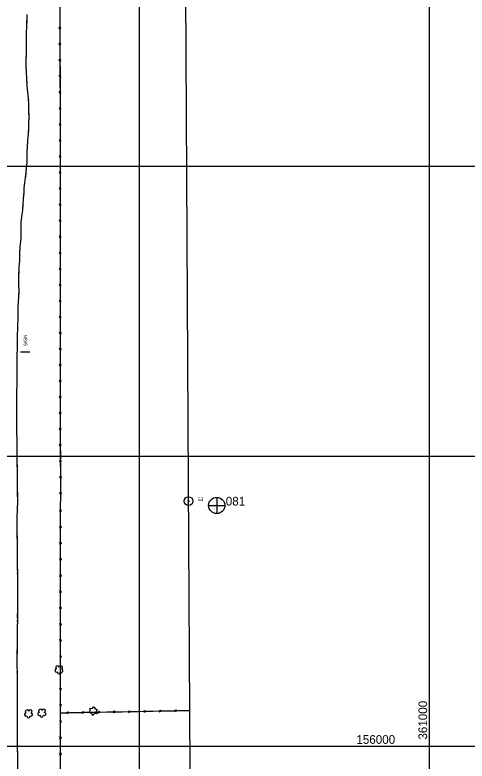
# Model space of a CAD drawing. Extents: x 353423 to 364002, y 127000 to 201942.
# Drawn here: x 360285 to 361065, y 155974 to 157261 of the extents above; entities that cross this region are included whole.
import ezdxf

# ---------------------------------------------------------------- set-up
doc = ezdxf.new("R2010")
doc.units = 0
for name, color, linetype in [('E_DTM_SlopeBottom', 7, 'Continuous'), ('E_FEN_Generic', 7, 'Continuous'), ('E_LAND_BrushLine', 7, 'Continuous'), ('E_LAND_TreeLine', 7, 'Continuous'), ('E_RDWY_AsphConc', 7, 'Continuous'), ('E_RDWY_Gravel', 7, 'Continuous'), ('E_STRUCT_WingWall', 7, 'Continuous')]:
    doc.layers.add(name, color=color, linetype=linetype)

msp = doc.modelspace()

# ---------------------------------------------------------------- linework, layer by layer
at = {"layer": 'E_DTM_SlopeBottom'}
for p, q in [((360360.6, 157240), (360363.8, 157236.4)), ((360363.8, 157239.9), (360360.7, 157237.1)), ((360360.7, 157212.4), (360363.9, 157208.7)), ((360363.9, 157212.2), (360360.7, 157209.4)), ((360360.7, 157184.7), (360363.9, 157181)), ((360363.9, 157184.5), (360360.8, 157181.8)), ((360360.8, 157157), (360364, 157153.4)), ((360364, 157156.9), (360360.9, 157154.1)), ((360360.8, 157129.4), (360364.1, 157125.7)), ((360364.1, 157129.2), (360360.9, 157126.4)), ((360360.9, 157101.7), (360364.1, 157098)), ((360364.1, 157101.5), (360361, 157098.8)), ((360360.9, 157074), (360364.2, 157070.3)), ((360364.1, 157073.9), (360361, 157071.1)), ((360361, 157046.4), (360364.2, 157042.7)), ((360364.2, 157046.2), (360361, 157043.4)), ((360361, 157018.7), (360364.2, 157015)), ((360364.2, 157018.5), (360361.1, 157015.8)), ((360361, 156991), (360364.2, 156987.3)), ((360364.2, 156990.9), (360361.1, 156988.1)), ((360361, 156963.4), (360364.2, 156959.7)), ((360364.2, 156963.2), (360361, 156960.4)), ((360360.9, 156935.7), (360364.2, 156932)), ((360364.2, 156935.5), (360361, 156932.8)), ((360360.9, 156908), (360364.1, 156904.3)), ((360364.1, 156907.9), (360361, 156905.1)), ((360360.9, 156880.4), (360364.1, 156876.7)), ((360364.1, 156880.2), (360361, 156877.4)), ((360360.9, 156852.7), (360364.1, 156849)), ((360364.1, 156852.5), (360360.9, 156849.8)), ((360360.9, 156825), (360364.1, 156821.4)), ((360364.1, 156824.9), (360361, 156822.1)), ((360361, 156797.4), (360364.2, 156793.7)), ((360364.2, 156797.2), (360361, 156794.4)), ((360361, 156769.7), (360364.2, 156766)), ((360364.2, 156769.5), (360361.1, 156766.8)), ((360361.1, 156742), (360364.3, 156738.4)), ((360364.3, 156741.9), (360361.2, 156739.1)), ((360361.1, 156714.4), (360364.4, 156710.7)), ((360364.4, 156714.2), (360361.2, 156711.4)), ((360361.2, 156686.7), (360364.4, 156683)), ((360364.4, 156686.5), (360361.3, 156683.8)), ((360361.2, 156659), (360364.4, 156655.3)), ((360364.4, 156658.9), (360361.3, 156656.1)), ((360361.2, 156631.4), (360364.4, 156627.7)), ((360364.4, 156631.2), (360361.3, 156628.4)), ((360361.2, 156603.7), (360364.4, 156600)), ((360364.4, 156603.5), (360361.3, 156600.8)), ((360361.2, 156576), (360364.4, 156572.4)), ((360364.4, 156575.9), (360361.3, 156573.1)), ((360361.2, 156548.4), (360364.4, 156544.7)), ((360364.4, 156548.2), (360361.3, 156545.4)), ((360361.4, 156520.7), (360364.6, 156517)), ((360364.6, 156520.5), (360361.4, 156517.8)), ((360361.5, 156493), (360364.8, 156489.4)), ((360364.7, 156492.9), (360361.6, 156490.1)), ((360361.7, 156465.4), (360364.9, 156461.7)), ((360364.9, 156465.2), (360361.8, 156462.4)), ((360361.9, 156437.7), (360365.1, 156434)), ((360365.1, 156437.6), (360361.9, 156434.8)), ((360362, 156404.5), (360365.3, 156407.2)), ((360365.3, 156404.3), (360362.1, 156408)), ((360361.8, 156376.5), (360365, 156379.3)), ((360365.1, 156376.3), (360361.9, 156380)), ((360365, 156348.3), (360361.8, 156352.1)), ((360361.8, 156348.5), (360365, 156351.3)), ((360365.1, 156320.4), (360361.8, 156324.1)), ((360361.8, 156320.5), (360365, 156323.3)), ((360365.1, 156292.4), (360361.8, 156296.1)), ((360361.9, 156292.5), (360365, 156295.4)), ((360365.2, 156264.4), (360361.9, 156268.1)), ((360361.9, 156264.6), (360365.1, 156267.4)), ((360365.2, 156236.4), (360362, 156240.2)), ((360362, 156236.6), (360365.1, 156239.4)), ((360365.2, 156208.5), (360362, 156212.2)), ((360362, 156208.6), (360365.2, 156211.4)), ((360365.3, 156180.5), (360362, 156184.2)), ((360362, 156180.7), (360365.2, 156183.5)), ((360365.3, 156152.5), (360362.1, 156156.2)), ((360362.1, 156152.7), (360365.2, 156155.5)), ((360365.3, 156124.5), (360362.1, 156128.3)), ((360362.1, 156124.7), (360365.3, 156127.5)), ((360365.4, 156096.6), (360362.1, 156100.3)), ((360362.1, 156096.7), (360365.3, 156099.5)), ((360365.4, 156068.6), (360362.2, 156072.3)), ((360362.2, 156068.8), (360365.3, 156071.6)), ((360534, 156058.8), (360537.5, 156062)), ((360534.1, 156061.9), (360536.8, 156059)), ((360560.6, 156059.3), (360564.1, 156062.5)), ((360560.7, 156062.4), (360563.4, 156059.4)), ((360374.3, 156056), (360377.8, 156059.1)), ((360374.4, 156059.1), (360377.2, 156056.1)), ((360400.9, 156056.4), (360404.4, 156059.6)), ((360401, 156059.5), (360403.8, 156056.6)), ((360427.5, 156056.9), (360431, 156060.1)), ((360427.6, 156060), (360430.4, 156057)), ((360454.1, 156057.4), (360457.6, 156060.6)), ((360454.3, 156060.5), (360457, 156057.5)), ((360480.8, 156057.9), (360484.2, 156061)), ((360480.9, 156061), (360483.6, 156058)), ((360507.4, 156058.4), (360510.9, 156061.5)), ((360507.5, 156061.5), (360510.2, 156058.5)), ((360365.4, 156040.6), (360362.1, 156044.3)), ((360362.1, 156040.8), (360365.3, 156043.6)), ((360365.3, 156012.6), (360362, 156016.3)), ((360362, 156012.7), (360365.2, 156015.5)), ((360365.1, 155984.5), (360361.9, 155988.3)), ((360361.9, 155984.7), (360365.1, 155987.5))]:
    msp.add_line(p, q, dxfattribs=at)
for points in [[(360646.8, 158281.3), (360609, 158200.1), (360563.6, 158104.1), (360522.8, 158017.8), (360481.9, 157931.5), (360465.2, 157845.5), (360447.6, 157756), (360423.8, 157639.4), (360407.5, 157555.3), (360395.1, 157493.2), (360372.6, 157382), (360362, 157330.2), (360362.3, 157235.4), (360362.6, 157110.9), (360362.7, 157004.7), (360362.6, 156846.3), (360362.9, 156692.1), (360362.9, 156542.9), (360363.7, 156421.1)], [(360362.2, 157262.3), (360362.3, 157251.1)], [(360362.3, 157251.1), (360362.3, 157241.2)], [(360362.3, 157234.7), (360362.4, 157223.4)], [(360362.4, 157223.4), (360362.4, 157213.5)], [(360362.4, 157207), (360362.4, 157195.7)], [(360362.4, 157195.7), (360362.4, 157185.9)], [(360362.5, 157179.3), (360362.5, 157168.1)], [(360362.5, 157168.1), (360362.5, 157158.2)], [(360362.5, 157151.7), (360362.5, 157140.4)], [(360362.5, 157140.4), (360362.6, 157130.5)], [(360362.6, 157124), (360362.6, 157112.7)], [(360362.6, 157112.7), (360362.6, 157110.9), (360362.6, 157102.9)], [(360362.6, 157096.3), (360362.6, 157085.1)], [(360362.6, 157085.1), (360362.7, 157075.2)], [(360362.7, 157068.7), (360362.7, 157057.4)], [(360362.7, 157057.4), (360362.7, 157047.5)], [(360362.7, 157041), (360362.7, 157029.7)], [(360362.7, 157029.7), (360362.7, 157019.9)], [(360362.7, 157013.3), (360362.7, 157004.7), (360362.7, 157002.1)], [(360362.7, 157002.1), (360362.7, 156992.2)], [(360362.7, 156985.7), (360362.7, 156974.4)], [(360362.7, 156974.4), (360362.7, 156964.5)], [(360362.7, 156958), (360362.7, 156946.7)], [(360362.7, 156946.7), (360362.7, 156936.9)], [(360362.7, 156930.3), (360362.7, 156919.1)], [(360362.7, 156919.1), (360362.6, 156909.2)], [(360362.6, 156902.7), (360362.6, 156891.4)], [(360362.6, 156891.4), (360362.6, 156881.5)], [(360362.6, 156875), (360362.6, 156863.7)], [(360362.6, 156863.7), (360362.6, 156853.9)], [(360362.6, 156847.3), (360362.6, 156846.3), (360362.6, 156836.1)], [(360362.6, 156836.1), (360362.6, 156826.2)], [(360362.6, 156819.7), (360362.7, 156808.4)], [(360362.7, 156808.4), (360362.7, 156798.5)], [(360362.7, 156792), (360362.7, 156780.7)], [(360362.7, 156780.7), (360362.7, 156770.9)], [(360362.8, 156764.3), (360362.8, 156753.1)], [(360362.8, 156753.1), (360362.8, 156743.2)], [(360362.8, 156736.7), (360362.8, 156725.4)], [(360362.8, 156725.4), (360362.9, 156715.5)], [(360362.9, 156709), (360362.9, 156697.7)], [(360362.9, 156697.7), (360362.9, 156692.1), (360362.9, 156687.9)], [(360362.9, 156681.3), (360362.9, 156670.1)], [(360362.9, 156670.1), (360362.9, 156660.2)], [(360362.9, 156653.7), (360362.9, 156642.4)], [(360362.9, 156642.4), (360362.9, 156632.5)], [(360362.9, 156626), (360362.9, 156614.7)], [(360362.9, 156614.7), (360362.9, 156604.9)], [(360362.9, 156598.3), (360362.9, 156587.1)], [(360362.9, 156587.1), (360362.9, 156577.2)], [(360362.9, 156570.7), (360362.9, 156559.4)], [(360362.9, 156559.4), (360362.9, 156549.5)], [(360362.9, 156543), (360362.9, 156542.9), (360363, 156531.7)], [(360363, 156531.7), (360363.1, 156521.9)], [(360363.1, 156515.3), (360363.2, 156504.1)], [(360363.2, 156504.1), (360363.2, 156494.2)], [(360363.3, 156487.7), (360363.3, 156476.4)], [(360363.3, 156476.4), (360363.4, 156466.5)], [(360363.4, 156460), (360363.5, 156448.7)], [(360363.5, 156448.7), (360363.6, 156438.9)], [(360363.6, 156432.3), (360363.7, 156421.1)], [(360363.7, 156057.4), (360363.5, 156227.3), (360363.3, 156306.8), (360363.3, 156366.1), (360363.7, 156421.1)], [(360363.6, 156409.7), (360363.7, 156421.1)], [(360363.5, 156393.1), (360363.5, 156403.1)], [(360363.4, 156381.7), (360363.5, 156393.1)], [(360363.3, 156365.1), (360363.3, 156366.1), (360363.3, 156375.1)], [(360363.3, 156353.8), (360363.3, 156365.1)], [(360363.3, 156337.2), (360363.3, 156347.2)], [(360363.3, 156325.8), (360363.3, 156337.2)], [(360363.3, 156309.2), (360363.3, 156319.2)], [(360363.4, 156297.8), (360363.3, 156306.8), (360363.3, 156309.2)], [(360363.4, 156281.2), (360363.4, 156291.2)], [(360363.4, 156269.8), (360363.4, 156281.2)], [(360363.4, 156253.2), (360363.4, 156263.2)], [(360363.5, 156241.9), (360363.4, 156253.2)], [(360363.5, 156225.3), (360363.5, 156227.3), (360363.5, 156235.3)], [(360363.5, 156213.9), (360363.5, 156225.3)], [(360363.5, 156197.3), (360363.5, 156207.3)], [(360363.5, 156185.9), (360363.5, 156197.3)], [(360363.5, 156169.3), (360363.5, 156179.3)], [(360363.6, 156158), (360363.5, 156169.3)], [(360363.6, 156141.3), (360363.6, 156151.3)], [(360363.6, 156130), (360363.6, 156141.3)], [(360363.6, 156113.4), (360363.6, 156123.4)], [(360363.6, 156102), (360363.6, 156113.4)], [(360363.6, 156085.4), (360363.6, 156095.4)], [(360363.7, 156074), (360363.6, 156085.4)], [(360363.7, 156057.4), (360363.7, 156067.4)], [(360374.6, 154657.9), (360374.3, 154789.6), (360374.4, 154872.4), (360374, 154944.9), (360373.8, 155062.5), (360373.6, 155130.7), (360377.1, 155166.8), (360383.2, 155800.8), (360371.6, 155876.1), (360363.2, 155930.2), (360363.7, 156057.4)], [(360363.6, 156046), (360363.7, 156057.4)], [(360363.7, 156057.4), (360586.7, 156061.5)], [(360363.7, 156057.4), (360373.2, 156057.6)], [(360379.5, 156057.7), (360390.3, 156057.9)], [(360390.3, 156057.9), (360399.8, 156058.1)], [(360406.1, 156058.2), (360416.9, 156058.4)], [(360416.9, 156058.4), (360426.4, 156058.6)], [(360432.7, 156058.7), (360443.5, 156058.9)], [(360443.5, 156058.9), (360453, 156059)], [(360459.3, 156059.2), (360470.1, 156059.3)], [(360470.1, 156059.3), (360479.6, 156059.5)], [(360485.9, 156059.6), (360496.7, 156059.8)], [(360496.7, 156059.8), (360506.2, 156060)], [(360512.5, 156060.1), (360523.3, 156060.3)], [(360523.3, 156060.3), (360532.8, 156060.5)], [(360539.1, 156060.6), (360549.9, 156060.8)], [(360549.9, 156060.8), (360559.4, 156061)], [(360565.7, 156061.1), (360576.5, 156061.3)], [(360576.5, 156061.3), (360586, 156061.4)], [(360363.6, 156029.4), (360363.6, 156039.4)], [(360363.5, 156018), (360363.6, 156029.4)], [(360363.5, 156001.4), (360363.5, 156011.4)], [(360363.4, 155990), (360363.5, 156001.4)], [(360363.3, 155973.4), (360363.4, 155983.4)]]:
    msp.add_lwpolyline(points, dxfattribs=at)
at = {"layer": 'E_FEN_Generic'}
for centre, radius, start, end in [((360356.6, 156130.3), 2.78, 94.4224, 302.1954), ((360358.2, 156135.4), 2.97, 11.4515, 232.6854), ((360360.9, 156127.5), 2.78, 171.0994, 12.1105), ((360364.1, 156135.6), 2.97, 289.1023, 172.0756), ((360365.1, 156130.2), 2.61, 233.8075, 91.7402), ((360305.6, 156059.6), 2.97, 11.4515, 232.6854), ((360311.4, 156059.8), 2.97, 289.1023, 172.0756), ((360328.5, 156060.5), 2.97, 11.4515, 232.6854), ((360334.4, 156060.7), 2.97, 289.1023, 172.0756), ((360409.2, 156062.1), 5.72, 308.2392, 34.0041), ((360416, 156070.6), 5.72, 248.2392, 334.0041), ((360426.9, 156068.9), 5.72, 188.2392, 274.0041), ((360430.8, 156058.7), 5.72, 128.2392, 214.0041), ((360304, 156054.5), 2.78, 94.4224, 302.1954), ((360308.2, 156051.7), 2.78, 171.0994, 12.1105), ((360312.5, 156054.4), 2.61, 233.8075, 91.7402), ((360326.9, 156055.3), 2.78, 94.4224, 302.1954), ((360331.2, 156052.6), 2.78, 171.0994, 12.1105), ((360335.4, 156055.2), 2.61, 233.8075, 91.7402), ((360413.1, 156051.9), 5.72, 8.2392, 94.0041), ((360423.9, 156050.2), 5.72, 68.2392, 154.0041)]:
    msp.add_arc(centre, radius, start, end, dxfattribs=at)
at = {"layer": 'E_LAND_BrushLine'}
msp.add_line((360310.7, 156679.3), (360294.4, 156679.3), dxfattribs=at)
at = {"layer": 'E_LAND_TreeLine'}
for p, q in [((360500, 156000), (360500, 158500)), ((361000, 156000), (361000, 158500)), ((358500, 157000), (362500, 157000)), ((358500, 156500), (362500, 156500)), ((359500, 156500), (361000, 156500)), ((360500, 154500), (360500, 156500)), ((361000, 154500), (361000, 156500)), ((358500, 156000), (362500, 156000)), ((359500, 156000), (361000, 156000))]:
    msp.add_line(p, q, dxfattribs=at)
at = {"layer": 'E_RDWY_AsphConc'}
for radius in [7.5, 7.5, 0.96, 0.96]:
    msp.add_circle((360584.5, 156422.6), radius, dxfattribs=at)
at = {"layer": 'E_RDWY_Gravel'}
for p, q in [((360633, 156429), (360633, 156401.2)), ((360633, 156429), (360633, 156401.2)), ((360619.1, 156415), (360647, 156415)), ((360619.1, 156415), (360647, 156415))]:
    msp.add_line(p, q, dxfattribs=at)
for points in [[(360584.3, 156453), (360580, 157300.9), (360962.3, 158055.8), (362035, 158273.4), (362030.7, 158346.7)], [(360594.9, 154683.3), (360584.3, 156453)]]:
    msp.add_lwpolyline(points, dxfattribs=at)
msp.add_circle((360633.1, 156415), 14, dxfattribs=at)
msp.add_circle((360633.1, 156415), 14, dxfattribs=at)
at = {"layer": 'E_STRUCT_WingWall'}
for points in [[(360305.5, 157261.9), (360304.9, 157241.4), (360304.4, 157229.6), (360304.3, 157219.2), (360304.1, 157206.3), (360304.3, 157194.8), (360303.8, 157184.4), (360303.7, 157173.7), (360304.1, 157163.2), (360304.6, 157150.5), (360305.5, 157138.9), (360306.6, 157128.3), (360307.7, 157117.8), (360308.5, 157106), (360308.4, 157093.9), (360309, 157083.6), (360308.5, 157075.4), (360308.4, 157066.5), (360307.7, 157056.5), (360306.7, 157044.5), (360305.7, 157033.7), (360305.3, 157024.8), (360305.5, 157013.6), (360305.6, 157006.4), (360304.4, 156996.6), (360303.6, 156989.5), (360302.7, 156980.7), (360301.4, 156971.4), (360300.4, 156962.9), (360299.9, 156954.3), (360299, 156943.7), (360298.4, 156933.7), (360297.6, 156924.6), (360296.8, 156916.9), (360295, 156903.6), (360295.2, 156890.6), (360295, 156875.7), (360293.3, 156861.7), (360292.4, 156846.6), (360292.4, 156836.7), (360291.6, 156826.1), (360291.1, 156809.4), (360291.1, 156798.3), (360291.4, 156783), (360290.5, 156767), (360289.9, 156756), (360289.6, 156747.8), (360289.9, 156736.6), (360289.2, 156727.1), (360289.1, 156719), (360288.9, 156710.1), (360288.8, 156708.7), (360288.9, 156688.9), (360287.8, 156670), (360288.1, 156657.9), (360287.9, 156642.5), (360288.1, 156626.8), (360287.5, 156609.4), (360287.4, 156591.8), (360287.6, 156576.9), (360287.4, 156561.2), (360288.1, 156509), (360289.2, 156414.8)], [(360305.5, 157259.4), (360305.4, 157257.4)], [(360305.3, 157253.3), (360304.9, 157241.4), (360304.4, 157229.6), (360304.3, 157224)], [(360304.3, 157224), (360304.3, 157219.2), (360304.1, 157206.3), (360304.3, 157194.8), (360304.2, 157194.6)], [(360303.8, 157184.5), (360303.8, 157184.4), (360303.8, 157182.4)], [(360304.1, 157190.5), (360304, 157188.5)], [(360303.7, 157178.4), (360303.7, 157176.4)], [(360303.7, 157172.3), (360304.1, 157163.2), (360304.6, 157150.5), (360305.1, 157143)], [(360305.1, 157143), (360305.5, 157138.9), (360306.6, 157128.3), (360307.7, 157117.8), (360308, 157113.7)], [(360308.2, 157109.7), (360308.4, 157107.7)], [(360308.6, 157091.5), (360309, 157083.6), (360308.5, 157075.4), (360308.4, 157066.5), (360308.1, 157062.1)], [(360308.4, 157103.6), (360308.4, 157101.6)], [(360308.4, 157097.5), (360308.4, 157095.5)], [(360308.1, 157062.1), (360307.7, 157056.5), (360306.7, 157044.5), (360305.7, 157033.7), (360305.7, 157032.8)], [(360305.5, 157028.8), (360305.4, 157026.8)], [(360305.3, 157022.7), (360305.3, 157020.7)], [(360305.4, 157016.7), (360305.5, 157014.6)], [(360305.5, 157010.6), (360305.6, 157006.4), (360304.4, 156996.6), (360303.6, 156989.5), (360302.8, 156981.4)], [(360302.8, 156981.4), (360302.7, 156980.7), (360301.4, 156971.4), (360300.4, 156962.9), (360299.9, 156954.3), (360299.7, 156952.2)], [(360298.9, 156942.1), (360298.8, 156940)], [(360299.4, 156948.1), (360299.2, 156946.1)], [(360298.1, 156929.9), (360297.6, 156924.6), (360296.8, 156916.9), (360295, 156903.6), (360295, 156900.8)], [(360298.6, 156936), (360298.4, 156934)], [(360295, 156900.8), (360295.2, 156890.6), (360295, 156875.7), (360294.5, 156871.4)], [(360293.3, 156861.4), (360293.1, 156859.3)], [(360294, 156867.4), (360293.7, 156865.4)], [(360292.5, 156849.2), (360292.4, 156846.6), (360292.4, 156836.7), (360291.6, 156826.1), (360291.4, 156819.9)], [(360292.9, 156855.3), (360292.8, 156853.3)], [(360291.4, 156819.9), (360291.1, 156809.4), (360291.1, 156798.3), (360291.2, 156790.5)], [(360291.3, 156786.5), (360291.3, 156784.4)], [(360290.9, 156774.3), (360290.8, 156772.3)], [(360291.2, 156780.4), (360291.1, 156778.4)], [(360290.6, 156768.3), (360290.5, 156767), (360289.9, 156756), (360289.6, 156747.8), (360289.8, 156738.9)], [(360289.8, 156738.9), (360289.9, 156736.6), (360289.2, 156727.1), (360289.1, 156719), (360288.9, 156710.1), (360288.9, 156709.5)], [(360288.8, 156705.5), (360288.9, 156703.5)], [(360288.9, 156699.4), (360288.9, 156697.4)], [(360288.9, 156693.3), (360288.9, 156691.3)], [(360288.9, 156687.3), (360287.8, 156670), (360288.1, 156657.9)], [(360288.1, 156657.9), (360288.1, 156657.9), (360287.9, 156642.5), (360288.1, 156628.5)], [(360287.8, 156618.4), (360287.7, 156616.4)], [(360288, 156624.5), (360288, 156622.5)], [(360287.5, 156606.3), (360287.4, 156591.8), (360287.6, 156576.9)], [(360287.6, 156612.3), (360287.5, 156610.3)], [(360287.6, 156576.9), (360287.6, 156576.9), (360287.4, 156561.2), (360287.6, 156547.5)], [(360287.7, 156543.5), (360287.7, 156541.4)], [(360287.7, 156537.4), (360287.8, 156535.4)], [(360287.8, 156531.3), (360287.8, 156529.3)], [(360287.9, 156525.2), (360288.1, 156509), (360288.2, 156495.8)], [(360288.2, 156495.8), (360288.6, 156466.5)], [(360288.6, 156462.4), (360288.6, 156460.4)], [(360288.7, 156456.3), (360288.7, 156454.3)], [(360288.8, 156450.3), (360288.8, 156448.2)], [(360288.8, 156444.2), (360289.2, 156414.8)], [(360289.6, 155020.1), (360290.2, 155080.1), (360291, 155114.7), (360291.4, 155158.3), (360291.9, 155196.8), (360292.8, 155226.2), (360293.5, 155253.1), (360294.1, 155274.2), (360291.6, 155835.7), (360289.6, 155896), (360289.7, 155961.9), (360289.2, 156021.6), (360289.4, 156069.9), (360289, 156115.1), (360288.9, 156148.7), (360289.2, 156185.7), (360289.6, 156235.4), (360289.6, 156282.8), (360289.4, 156326.9), (360288.7, 156387.7), (360289.2, 156414.8)], [(360288.8, 156385.1), (360288.7, 156387.7), (360289.2, 156414.8)], [(360288.8, 156378.9), (360288.8, 156381)], [(360288.9, 156372.8), (360288.9, 156374.8)], [(360289, 156366.6), (360288.9, 156368.6)], [(360289.3, 156332.8), (360289, 156362.5)], [(360289.5, 156303), (360289.4, 156326.9), (360289.3, 156332.8)], [(360289.5, 156296.9), (360289.5, 156298.9)], [(360289.6, 156290.7), (360289.6, 156292.8)], [(360289.6, 156284.5), (360289.6, 156286.6)], [(360289.6, 156250.7), (360289.6, 156280.4)], [(360289.5, 156221), (360289.6, 156235.4), (360289.6, 156250.7)], [(360289.4, 156214.8), (360289.5, 156216.9)], [(360289.4, 156208.7), (360289.4, 156210.7)], [(360289.4, 156202.5), (360289.4, 156204.5)], [(360289.1, 156168.7), (360289.2, 156185.7), (360289.3, 156198.4)], [(360288.9, 156138.9), (360288.9, 156148.7), (360289.1, 156168.7)], [(360288.9, 156132.8), (360288.9, 156134.8)], [(360288.9, 156126.6), (360288.9, 156128.7)], [(360289, 156120.5), (360289, 156122.5)], [(360289.2, 156086.6), (360289, 156115.1), (360289, 156116.3)], [(360289.3, 156056.9), (360289.4, 156069.9), (360289.2, 156086.6)], [(360289.3, 156050.7), (360289.3, 156052.8)], [(360289.3, 156044.6), (360289.3, 156046.6)], [(360289.3, 156038.4), (360289.3, 156040.5)], [(360289.4, 156004.6), (360289.2, 156021.6), (360289.3, 156034.3)], [(360289.6, 155974.8), (360289.4, 156004.6)]]:
    msp.add_lwpolyline(points, dxfattribs=at)

# ---------------------------------------------------------------- texts
at = {"layer": 'E_LAND_BrushLine'}
msp.add_text('SIGN', height=6, rotation=90.2956, dxfattribs=at).set_placement((360306, 156689.4))
at = {"layer": 'E_LAND_TreeLine'}
msp.add_text('  361000  ', height=15, rotation=90, dxfattribs=at).set_placement((360996.2, 156000))
msp.add_text('  156000  ', height=15, dxfattribs=at).set_placement((360862.9, 156003.8))
at = {"layer": 'E_RDWY_AsphConc'}
msp.add_text('53', height=6, dxfattribs=at).set_placement((360600.5, 156422.6))
msp.add_text('53', height=6, dxfattribs=at).set_placement((360600.5, 156422.6))
at = {"layer": 'E_RDWY_Gravel'}
msp.add_text('081', height=15, dxfattribs=at).set_placement((360648.7, 156414.9))
msp.add_text('081', height=15, dxfattribs=at).set_placement((360648.7, 156414.9))

doc.saveas('drawing.dxf')
